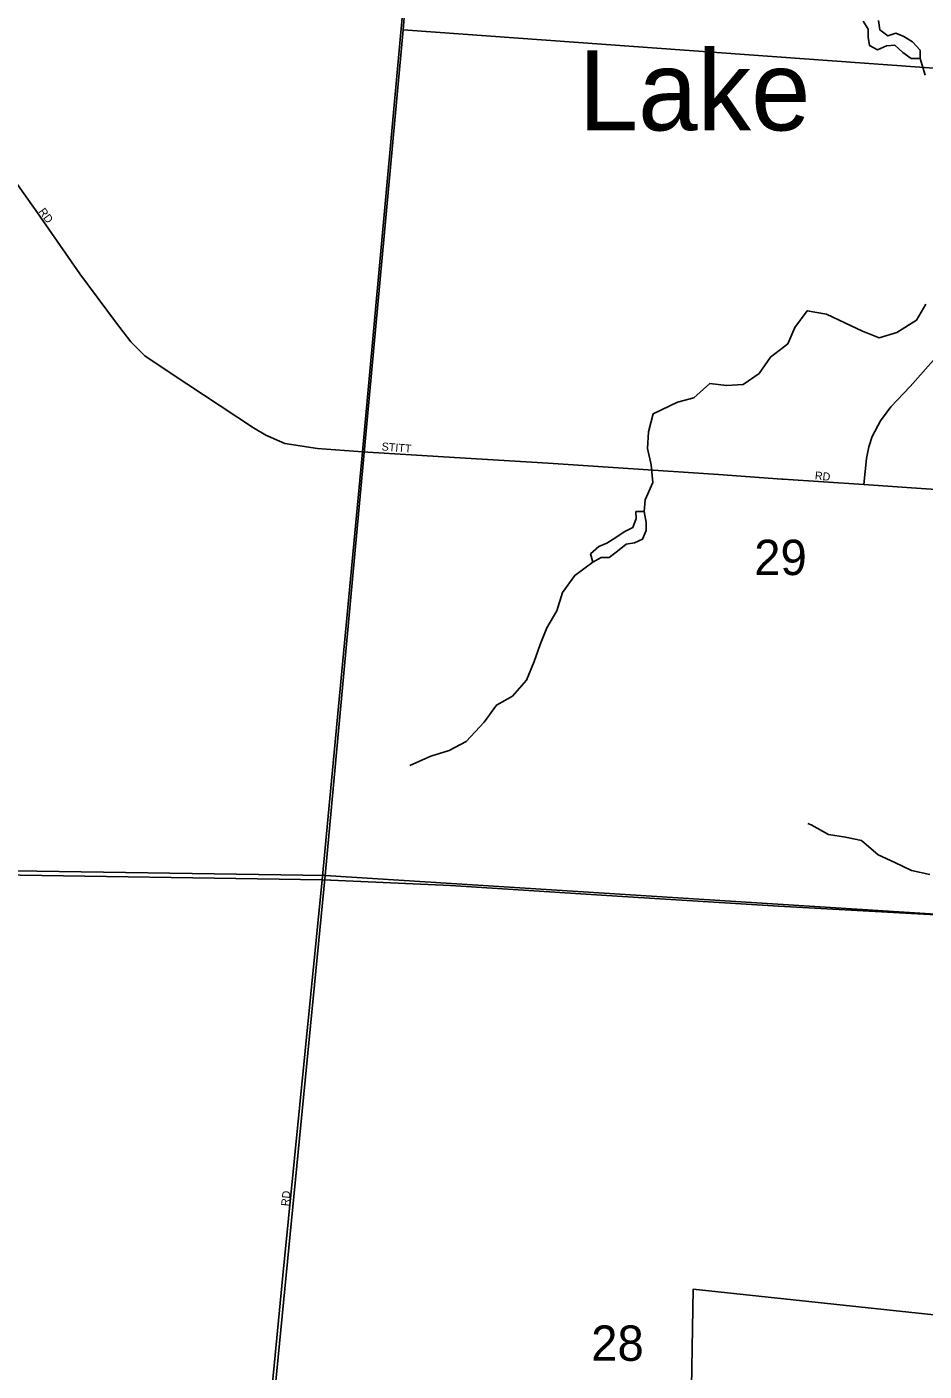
# Model space of a CAD drawing. Extents: x 1310247 to 1664935, y 284496 to 704931.
# Drawn here: x 1454429 to 1460035, y 489120 to 497520 of the extents above; entities that cross this region are included whole.
import ezdxf

# ---------------------------------------------------------------- set-up
doc = ezdxf.new("R2010")
doc.units = 0
for name, color, linetype in [('GM_X_Corporation_Text', 7, 'Continuous'), ('GM_X_County', 7, 'Continuous'), ('GM_X_County_Road', 7, 'Continuous'), ('GM_X_Major_Lake_Text', 7, 'Continuous'), ('GM_X_Minor_River', 7, 'Continuous'), ('GM_X_Minor_River_Text', 7, 'Continuous'), ('GM_X_Rail_Line', 7, 'Continuous'), ('GM_X_Township_Road_Text', 7, 'Continuous'), ('GM_X_US_Location', 7, 'Continuous')]:
    doc.layers.add(name, color=color, linetype=linetype)

msp = doc.modelspace()

# ---------------------------------------------------------------- linework, layer by layer
at = {"layer": 'GM_X_Corporation_Text'}
for points in [[(1455748.4, 486822.8), (1455748.4, 486822.8), (1455848.8, 487858.1), (1455854.9, 487922.2), (1456028.6, 489717.3), (1456273.6, 492189.5), (1456526.3, 494865.6), (1456930.8, 499312.8)], [(1453893.6, 497200.9), (1453920.8, 497168.5), (1454495.1, 496357.5), (1454758.4, 495976.9), (1454982.7, 495676.2), (1455077.5, 495551.1), (1455164.9, 495463.7), (1455324, 495357.6), (1455844.1, 495014.8), (1455921, 494968.7), (1456040.9, 494915.8), (1456244.5, 494885.6), (1456526.3, 494865.6)], [(1456526.3, 494865.6), (1457031.1, 494834.3), (1457685.8, 494793.3), (1458184.8, 494760), (1458749.4, 494722.9), (1459145.9, 494694.1)], [(1459145.9, 494694.1), (1459154.5, 494693.4), (1459657.4, 494661.2), (1460016.7, 494635.6), (1460485.7, 494604.4), (1460508, 494602.9)], [(1456326.5, 492187.1), (1456273.6, 492189.5), (1454116.5, 492222.6)], [(1464304.6, 491789.7), (1464230.9, 491813.7), (1464147.1, 491826.4), (1464055.4, 491834), (1463802.7, 491791.8), (1463441.7, 491746.7), (1463261.2, 491734.7), (1462900.3, 491760.2), (1461660.1, 491885.4), (1460969.5, 491918.4), (1460108.2, 491971.8), (1459125, 492025.2), (1458149.4, 492086.1), (1457074.7, 492154.7), (1456326.7, 492187.1), (1456326.5, 492187.1)]]:
    msp.add_lwpolyline(points, dxfattribs=at)
at = {"layer": 'GM_X_County'}
for points in [[(1457222.9, 502513.6), (1462624, 502004.9), (1462164.5, 497362.7), (1462139.6, 497115.2), (1456780, 497501.1), (1456790.6, 497630.8)], [(1456790.6, 497630.8), (1456780, 497501.1), (1456291.7, 492217.5), (1451025.9, 492295.4), (1451519.4, 497637)], [(1462139.6, 497115.2), (1461654.2, 491877.6), (1456291.7, 492217.5), (1456780, 497501.1)], [(1451025.9, 492295.4), (1456291.7, 492217.5), (1455772.4, 486880.5), (1450514.7, 486966.2)], [(1456291.7, 492217.5), (1461654.2, 491877.6), (1461130.9, 486442.7), (1455772.4, 486880.5)]]:
    msp.add_lwpolyline(points, close=True, dxfattribs=at)
at = {"layer": 'GM_X_Major_Lake_Text'}
msp.add_lwpolyline([(1461302.1, 486445.4), (1461287.6, 489344.3), (1458591.9, 489632.4), (1458545.1, 486934)], dxfattribs=at)
at = {"layer": 'GM_X_Minor_River'}
for points in [[(1459653.9, 497555.8), (1459686, 497505.7), (1459686, 497455.6), (1459694, 497403.4), (1459744.2, 497377.4), (1459800.3, 497401.4), (1459852.5, 497405.4), (1459902.7, 497359.3), (1459952.8, 497323.3), (1460009, 497323.3), (1460009, 497375.4), (1459962.8, 497427.5), (1459908.7, 497459.6), (1459858.5, 497481.6), (1459808.4, 497463.6), (1459758.2, 497501.7), (1459750.2, 497559.8)], [(1458109.4, 494328.9), (1458052.6, 494293.8), (1458002, 494272.7), (1457951, 494227.4), (1457964.1, 494175), (1458016.8, 494204.1), (1458067, 494205.2), (1458117.9, 494244.4), (1458172.9, 494287.6), (1458225.2, 494296.6), (1458275.8, 494319.8), (1458298.9, 494373.6), (1458297.8, 494423.8), (1458284.9, 494492.7)], [(1458232.8, 494491.3), (1458236, 494447), (1458214.9, 494391.2), (1458160.2, 494364.1), (1458109.4, 494328.9)], [(1458284.9, 494492.7), (1458232.8, 494491.3)]]:
    msp.add_lwpolyline(points, dxfattribs=at)
at = {"layer": 'GM_X_Minor_River_Text'}
for points in [[(1460009, 497323.3), (1460040.8, 497217.5)], [(1460045, 495787.8), (1459986.8, 495687.6), (1459864.5, 495609.4), (1459754.1, 495577.4), (1459649.8, 495619.5), (1459539.4, 495671.6), (1459425.1, 495725.7), (1459304.7, 495745.8), (1459226.5, 495641.5), (1459182.3, 495539.3), (1459074, 495457.1), (1459003.8, 495354.9), (1458903.4, 495284.7), (1458799.1, 495278.7), (1458696.8, 495290.7), (1458596.5, 495202.5), (1458494.2, 495174.5), (1458341.7, 495102.3), (1458311.6, 494990.1), (1458305.6, 494885.8), (1458329.6, 494783.6), (1458339.7, 494673.3), (1458291.5, 494565.1), (1458284.9, 494492.7)], [(1457964.1, 494175), (1457852.1, 494092), (1457775.9, 493985.8), (1457739.8, 493871.5), (1457677.6, 493765.3), (1457635.4, 493661.1), (1457597.3, 493554.8), (1457551.2, 493438.6), (1457462.9, 493338.4), (1457362.6, 493282.2), (1457286.3, 493176), (1457174, 493053.7), (1457067.6, 492997.6), (1456953.3, 492963.5), (1456820.9, 492903.4)], [(1460071, 492223.8), (1459956.7, 492247.9), (1459852.3, 492298), (1459748, 492346.1), (1459643.7, 492436.3), (1459543.4, 492456.4), (1459437.1, 492472.4), (1459328.7, 492534.5), (1459308.6, 492542.6)]]:
    msp.add_lwpolyline(points, dxfattribs=at)
at = {"layer": 'GM_X_Township_Road_Text'}
msp.add_lwpolyline([(1459657.4, 494661.2), (1459673.8, 494823), (1459688.5, 494895.5), (1459710.7, 494959.5), (1459761.8, 495058.9), (1459826.4, 495145.8), (1459946.5, 495273.3), (1460173.1, 495526.2)], dxfattribs=at)

# ---------------------------------------------------------------- texts
at = {"layer": 'GM_X_County_Road'}
msp.add_text('Lake', height=499.95, rotation=359.99969, dxfattribs=at).set_placement((1457875.5, 496873.2))
at = {"layer": 'GM_X_Rail_Line'}
for s, rotation, p in [('RD', 306.24942, (1454499, 496365.7)), ('STITT', 355.483, (1456643.8, 494873.6)), ('RD', 353.99339, (1459350, 494693.1)), ('RD', 83.99458, (1456066.1, 490148.4))]:
    msp.add_text(s, height=50, rotation=rotation, dxfattribs=at).set_placement(p)
at = {"layer": 'GM_X_US_Location'}
for s, p in [('29', (1458972.9, 494094.5)), ('28', (1457954.3, 489184.1))]:
    msp.add_text(s, height=221, rotation=0.00001, dxfattribs=at).set_placement(p)

doc.saveas('drawing.dxf')
